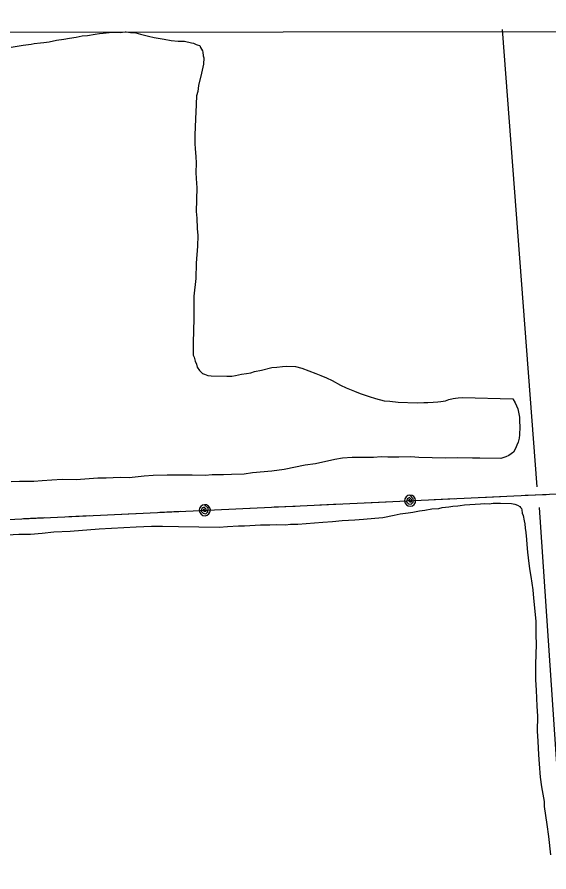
# Model space of a CAD drawing. Extents: x 3297716 to 3335574, y 688621 to 713991.
# Drawn here: x 3309486 to 3310350, y 710827 to 712216 of the extents above; entities that cross this region are included whole.
import ezdxf

# ---------------------------------------------------------------- set-up
doc = ezdxf.new("R2010")
doc.units = 0
for name, color, linetype in [('V-GRID-FRAM', 7, 'Continuous'), ('V-SITE-VEGE', 7, 'Continuous'), ('V-TOPO-SHOR', 7, 'Continuous'), ('V-UTIL-LINE', 7, 'Continuous')]:
    doc.layers.add(name, color=color, linetype=linetype)

msp = doc.modelspace()

# ---------------------------------------------------------------- linework, layer by layer
at = {"layer": 'V-GRID-FRAM'}
msp.add_lwpolyline([(3301838.5, 712184.2), (3333346.2, 712216.3), (3333372.6, 694031.5), (3301849.1, 693999.4), (3301838.5, 712184.2)], dxfattribs=at)
at = {"layer": 'V-SITE-VEGE'}
for p, q in [((3309549.8, 712178.7), (3309562.2, 712180.3)), ((3309562.2, 712180.3), (3309571.3, 712182)), ((3309571.3, 712182), (3309581.8, 712183.7)), ((3309581.8, 712183.7), (3309591.9, 712185.8)), ((3309591.9, 712185.8), (3309600.5, 712186.6)), ((3309600.5, 712186.6), (3309612.9, 712188.7)), ((3309612.9, 712188.7), (3309620.1, 712189.4)), ((3309620.1, 712189.4), (3309625.8, 712190.3)), ((3309625.8, 712190.3), (3309635.8, 712191.5)), ((3309635.8, 712191.5), (3309641.1, 712191.8)), ((3309641.1, 712191.8), (3309653.5, 712191.5)), ((3309653.5, 712191.5), (3309661.6, 712192.2)), ((3309661.6, 712192.2), (3309663.1, 712192.2)), ((3309663.1, 712192.2), (3309670.1, 712191.1)), ((3309670.1, 712191.1), (3309678.7, 712190.5)), ((3309678.7, 712190.5), (3309686.7, 712188.8)), ((3309686.7, 712188.8), (3309699.5, 712185.2)), ((3309699.5, 712185.2), (3309709, 712183.1)), ((3309709, 712183.1), (3309725.1, 712180.3)), ((3309725.1, 712180.3), (3309736.5, 712178.1)), ((3309476.2, 712167.6), (3309495.8, 712170.5)), ((3309495.8, 712170.5), (3309508.7, 712172.1)), ((3309508.7, 712172.1), (3309514, 712173.4)), ((3309514, 712173.4), (3309524, 712174.6)), ((3309524, 712174.6), (3309529.7, 712174.9)), ((3309529.7, 712174.9), (3309537.9, 712176.1)), ((3309537.9, 712176.1), (3309549.8, 712178.7)), ((3309736.5, 712178.1), (3309747.9, 712177.4)), ((3309747.9, 712177.4), (3309757.9, 712177.2)), ((3309757.9, 712177.2), (3309769.3, 712174.5)), ((3309769.3, 712174.5), (3309772.6, 712174)), ((3309772.6, 712174), (3309776.8, 712172)), ((3309776.8, 712172), (3309778.7, 712171)), ((3309778.7, 712171), (3309783, 712170.4)), ((3309783, 712170.4), (3309783.9, 712167)), ((3309783.9, 712167), (3309787.1, 712161.7)), ((3309787.1, 712161.7), (3309788, 712159.3)), ((3309788, 712159.3), (3309788.3, 712153.6)), ((3309788.3, 712153.6), (3309789.2, 712150.2)), ((3309788.9, 712139.8), (3309785.7, 712125.1)), ((3309789.2, 712150.2), (3309788.9, 712139.8)), ((3309785.7, 712125.1), (3309780.5, 712105.2)), ((3309780.5, 712105.2), (3309779.8, 712095.2)), ((3309777.3, 712088.1), (3309776.6, 712061.5)), ((3309779.8, 712095.2), (3309777.3, 712088.1)), ((3309776.6, 712061.5), (3309775.9, 712052)), ((3309775.9, 712052), (3309775.1, 712036.3)), ((3309775.1, 712036.3), (3309774.8, 712025.8)), ((3309774.8, 712025.8), (3309775, 712011)), ((3309775, 712011), (3309775.2, 712002)), ((3309775.2, 712002), (3309776.4, 711989.6)), ((3309776.4, 711989.6), (3309777.1, 711979.1)), ((3309777.1, 711979.1), (3309776.7, 711963.8)), ((3309776.7, 711963.8), (3309777, 711953.8)), ((3309777, 711953.8), (3309778, 711938.6)), ((3309778, 711938.6), (3309777.1, 711900.5)), ((3309777.1, 711900.5), (3309778.3, 711889.5)), ((3309778.3, 711889.5), (3309778.4, 711872.8)), ((3309778.4, 711872.8), (3309779.6, 711861.4)), ((3309779.6, 711861.4), (3309779.2, 711844.2)), ((3309779.2, 711844.2), (3309777.1, 711816.2)), ((3309777.1, 711816.2), (3309776.5, 711791.4)), ((3309776.5, 711791.4), (3309773.4, 711762.5)), ((3309773.4, 711762.5), (3309773.1, 711749.6)), ((3309773.1, 711749.6), (3309773.4, 711741.5)), ((3309773.4, 711741.5), (3309773.1, 711730.1)), ((3309773.4, 711722.4), (3309772.7, 711711)), ((3309773.1, 711730.1), (3309773.4, 711722.4)), ((3309772.7, 711711), (3309772, 711682.9)), ((3309772, 711682.9), (3309772.3, 711675.3)), ((3309772.3, 711675.3), (3309772.1, 711666.8)), ((3309772.1, 711666.8), (3309773.5, 711663.4)), ((3309773.5, 711663.4), (3309775.2, 711657.2)), ((3309775.2, 711657.2), (3309777.5, 711652.3)), ((3309777.5, 711652.3), (3309778.4, 711647.6)), ((3309778.4, 711647.6), (3309782.5, 711642.2)), ((3309782.5, 711642.2), (3309787.2, 711637.3)), ((3309787.2, 711637.3), (3309790.5, 711635.8)), ((3309858.6, 711637.1), (3309865.8, 711638.4)), ((3309865.8, 711638.4), (3309872, 711640.1)), ((3309872, 711640.1), (3309883, 711642.7)), ((3309883, 711642.7), (3309899.8, 711647.1)), ((3309899.8, 711647.1), (3309907.9, 711647.4)), ((3309907.9, 711647.4), (3309917.4, 711648.6)), ((3309917.4, 711648.6), (3309923.6, 711648.9)), ((3309923.6, 711648.9), (3309938.4, 711648.6)), ((3309938.4, 711648.6), (3309948.8, 711645.9)), ((3309948.8, 711645.9), (3309971.5, 711637.3)), ((3309971.5, 711637.3), (3309979.5, 711633.8)), ((3309790.5, 711635.8), (3309795.7, 711633.8)), ((3309795.7, 711633.8), (3309801.4, 711633.2)), ((3309801.4, 711633.2), (3309826.6, 711632.6)), ((3309826.6, 711632.6), (3309834.7, 711632.9)), ((3309834.7, 711632.9), (3309840.9, 711633.7)), ((3309840.9, 711633.7), (3309850.5, 711635.9)), ((3309850.5, 711635.9), (3309858.6, 711637.1)), ((3309979.5, 711633.8), (3309988.5, 711630.2)), ((3309988.5, 711630.2), (3309997.9, 711625.7)), ((3309997.9, 711625.7), (3310011.5, 711618.3)), ((3310011.5, 711618.3), (3310020.5, 711613.8)), ((3310020.5, 711613.8), (3310034.1, 711608.2)), ((3310034.1, 711608.2), (3310043.6, 711604.7)), ((3310043.6, 711604.7), (3310058.2, 711599.6)), ((3310058.2, 711599.6), (3310068.2, 711596.5)), ((3310068.2, 711596.5), (3310082.4, 711592.8)), ((3310187.7, 711594.6), (3310194.8, 711596.4)), ((3310194.8, 711596.4), (3310198.2, 711596.8)), ((3310198.2, 711596.8), (3310202.5, 711597.6)), ((3310202.5, 711597.6), (3310209.6, 711597.9)), ((3310209.6, 711597.9), (3310291.5, 711596)), ((3310291.5, 711596), (3310295.2, 711589.2)), ((3310082.4, 711592.8), (3310091.9, 711592.1)), ((3310091.9, 711592.1), (3310105.2, 711590.4)), ((3310105.2, 711590.4), (3310136.1, 711589.6)), ((3310136.1, 711589.6), (3310147.1, 711589.9)), ((3310147.1, 711589.9), (3310153.2, 711589.7)), ((3310153.2, 711589.7), (3310162.3, 711590.4)), ((3310162.3, 711590.4), (3310169.5, 711590.8)), ((3310169.5, 711590.8), (3310174.7, 711591.6)), ((3310174.7, 711591.6), (3310181.9, 711592.4)), ((3310181.9, 711592.4), (3310187.7, 711594.6)), ((3310295.2, 711589.2), (3310299.7, 711579.6)), ((3310299.7, 711579.6), (3310302.2, 711566.2)), ((3310302.2, 711566.2), (3310302.1, 711559.5)), ((3310302.1, 711559.5), (3310302.8, 711550.5)), ((3310302.8, 711550.5), (3310302.5, 711537.6)), ((3310301.9, 711531.9), (3310299.9, 711525.3)), ((3310302.5, 711537.6), (3310301.9, 711531.9)), ((3310294.8, 711513), (3310292.8, 711509.3)), ((3310296.8, 711517.8), (3310294.8, 711513)), ((3310297.8, 711520.6), (3310296.8, 711517.8)), ((3310299.9, 711525.3), (3310297.8, 711520.6)), ((3310014.9, 711499.6), (3310002, 711497.1)), ((3310030.2, 711500.7), (3310014.9, 711499.6)), ((3310044.5, 711500.8), (3310030.2, 711500.7)), ((3310065, 711500.8), (3310044.5, 711500.8)), ((3310077.4, 711501.5), (3310065, 711500.8)), ((3310088.3, 711501.2), (3310077.4, 711501.5)), ((3310106.4, 711501.3), (3310088.3, 711501.2)), ((3310125.9, 711501.8), (3310106.4, 711501.3)), ((3310138.8, 711500.5), (3310125.9, 711501.8)), ((3310182.1, 711499.5), (3310138.8, 711500.5)), ((3310202.1, 711500), (3310182.1, 711499.5)), ((3310225.9, 711499.4), (3310202.1, 711500)), ((3310237.8, 711499.6), (3310225.9, 711499.4)), ((3310272.1, 711498.8), (3310237.8, 711499.6)), ((3310280.2, 711501.5), (3310272.1, 711498.8)), ((3310285.1, 711503.7), (3310280.2, 711501.5)), ((3310292.8, 711509.3), (3310285.1, 711503.7)), ((3309954.2, 711488.2), (3309920.2, 711481.3)), ((3309970.9, 711490.2), (3309954.2, 711488.2)), ((3310002, 711497.1), (3309970.9, 711490.2)), ((3309707.1, 711471.1), (3309692.3, 711470)), ((3309729.9, 711472), (3309707.1, 711471.1)), ((3309743.3, 711471.7), (3309729.9, 711472)), ((3309764.2, 711471.7), (3309743.3, 711471.7)), ((3309770.4, 711472), (3309764.2, 711471.7)), ((3309791.8, 711471.5), (3309770.4, 711472)), ((3309802.8, 711472.2), (3309791.8, 711471.5)), ((3309821.4, 711472.2), (3309802.8, 711472.2)), ((3309834.3, 711472.9), (3309821.4, 711472.2)), ((3309854.8, 711473.4), (3309834.3, 711472.9)), ((3309868.6, 711475.4), (3309854.8, 711473.4)), ((3309900.1, 711478.5), (3309868.6, 711475.4)), ((3309920.2, 711481.3), (3309900.1, 711478.5)), ((3309490.1, 711461.4), (3309476.3, 711460.8)), ((3309513, 711461.8), (3309490.1, 711461.4)), ((3309526.8, 711462.9), (3309513, 711461.8)), ((3309542.6, 711463.5), (3309526.8, 711462.9)), ((3309559.3, 711464.6), (3309542.6, 711463.5)), ((3309582.1, 711464.5), (3309559.3, 711464.6)), ((3309596, 711465.6), (3309582.1, 711464.5)), ((3309617, 711467), (3309596, 711465.6)), ((3309630.8, 711467.2), (3309617, 711467)), ((3309653.6, 711468.1), (3309630.8, 711467.2)), ((3309667.9, 711467.7), (3309653.6, 711468.1)), ((3309692.3, 711470), (3309667.9, 711467.7))]:
    msp.add_line(p, q, dxfattribs=at)
for points in [[(3309814.6, 711387.1), (3309828, 711388.3), (3309845.6, 711389.3), (3309855.6, 711389.5), (3309881.4, 711391.3), (3309896.7, 711391.4), (3309907.6, 711391.6), (3309921.9, 711391.3), (3309930, 711392.1), (3309941.9, 711392.3), (3309983, 711395.6), (3309998.7, 711396.6), (3310014, 711398.2), (3310034.9, 711399.1), (3310048.8, 711400.2), (3310067.4, 711402.2), (3310080.3, 711403.3), (3310098.5, 711406.7), (3310108.5, 711408.8), (3310121.4, 711410.9), (3310129.1, 711411.7), (3310140.1, 711413.8), (3310148.7, 711415), (3310159.7, 711417.2), (3310171.1, 711417.8), (3310176.9, 711419.1), (3310187.4, 711420.3), (3310194.1, 711421.6), (3310202.2, 711421.9), (3310206, 711422.7), (3310212.7, 711423.5), (3310230.3, 711424.5), (3310238.9, 711425.3), (3310245.1, 711425.6), (3310253.2, 711425.4), (3310259.4, 711426.2), (3310267, 711426.1), (3310271.3, 711426.4), (3310289.4, 711426), (3310294.6, 711424.5), (3310298.9, 711422.9), (3310302.6, 711420.9), (3310304, 711419.5), (3310305.4, 711417.5), (3310306.3, 711415.6), (3310306.7, 711409.9), (3310308, 711406.1), (3310309.7, 711397.9), (3310311, 711392.6), (3310311.4, 711386), (3310312.6, 711378.8), (3310313.8, 711367.3), (3310314.1, 711359.2), (3310315.2, 711346.8), (3310316.4, 711337.3), (3310318.8, 711319.6), (3310320.9, 711307.2), (3310323.8, 711285.7)], [(3309460.5, 711374.5), (3309489.1, 711376.2), (3309507.7, 711376.2), (3309526.7, 711377.7), (3309545.8, 711379.6), (3309572.5, 711380.9), (3309619.3, 711384.6), (3309679.4, 711387.9), (3309704.2, 711388.8), (3309722.3, 711388.8), (3309748.5, 711388.7), (3309814.6, 711387.1)], [(3310323.8, 711285.7), (3310324.9, 711271.8), (3310328.8, 711234.6), (3310328.7, 711212.2), (3310329.3, 711196.9), (3310328.5, 711164.6), (3310328.4, 711139.3), (3310329.5, 711122.2), (3310330.3, 711096.4), (3310331.3, 711080.2), (3310331.2, 711055.9), (3310332.3, 711039.7), (3310333.2, 711017.3), (3310334.3, 711002.5), (3310336.1, 710981), (3310338.2, 710965.3), (3310342.4, 710941.4), (3310342.6, 710933.3), (3310346.7, 710904.1), (3310349.6, 710884.5), (3310352.7, 710854.9)]]:
    msp.add_lwpolyline(points, dxfattribs=at)
at = {"layer": 'V-TOPO-SHOR'}
msp.add_line((3310274, 712196.3), (3310330.3, 711453.1), dxfattribs=at)
msp.add_lwpolyline([(3310334.1, 711419.3), (3310386.6, 710642.2), (3310390.4, 710484.6), (3310386.6, 710304.4), (3310397.9, 710263.1), (3310427.9, 709790.1)], dxfattribs=at)
at = {"layer": 'V-UTIL-LINE'}
for points in [[(3307478.6, 712190), (3307010.7, 711270.2), (3307283.4, 711286.1), (3309482.3, 711400.6), (3310583, 711451.7), (3311133.8, 711488.7), (3315308.4, 711846.1)], [(3310124.6, 711430.4), (3310122.9, 711432.7), (3310122.2, 711430.5), (3310123.9, 711428.3), (3310126.8, 711428.8), (3310126.8, 711432.2), (3310123.4, 711435.4), (3310119.6, 711433.5), (3310118.5, 711428.7), (3310121.8, 711425.5), (3310126.2, 711424.7), (3310129.7, 711428), (3310129.8, 711433.5), (3310124.2, 711439.4), (3310120.8, 711438.6), (3310118, 711436.5), (3310116.1, 711433.5), (3310115.6, 711430), (3310116.5, 711426.6), (3310118.6, 711423.8), (3310121.6, 711421.9), (3310125, 711421.4), (3310128.4, 711422.3), (3310131.3, 711424.3), (3310133.1, 711427.4), (3310133.6, 711430.8), (3310132.8, 711434.2), (3310130.7, 711437.1), (3310127.7, 711438.9), (3310124.2, 711439.4)], [(3310163.6, 711432.2), (3310197.5, 711433.8)], [(3310237.5, 711435.6), (3310271.5, 711437.2)], [(3310311.4, 711439.1), (3310345.4, 711440.6)], [(3309791, 711414.9), (3309789.2, 711417.2), (3309788.5, 711415), (3309790.2, 711412.9), (3309793.1, 711413.3), (3309793.1, 711416.7), (3309789.8, 711420), (3309786, 711418), (3309784.9, 711413.3), (3309788.1, 711410), (3309792.5, 711409.2), (3309796.1, 711412.5), (3309796.2, 711418), (3309790.6, 711423.9), (3309787.1, 711423.1), (3309784.3, 711421), (3309782.5, 711418), (3309782, 711414.5), (3309782.8, 711411.1), (3309784.9, 711408.3), (3309787.9, 711406.5), (3309791.4, 711405.9), (3309794.8, 711406.8), (3309797.6, 711408.9), (3309799.4, 711411.9), (3309800, 711415.4), (3309799.1, 711418.8), (3309797, 711421.6), (3309794, 711423.4), (3309790.6, 711423.9)], [(3309829.9, 711416.7), (3309863.9, 711418.3)], [(3309903.9, 711420.2), (3309937.8, 711421.7)], [(3309977.8, 711423.6), (3310011.7, 711425.2)], [(3310051.7, 711427), (3310085.7, 711428.6)], [(3309496.3, 711401.3), (3309530.3, 711402.8)], [(3309570.2, 711404.7), (3309604.2, 711406.3)], [(3309644.1, 711408.1), (3309678.1, 711409.7)], [(3309718.1, 711411.6), (3309752, 711413.1)]]:
    msp.add_lwpolyline(points, dxfattribs=at)

doc.saveas('drawing.dxf')
